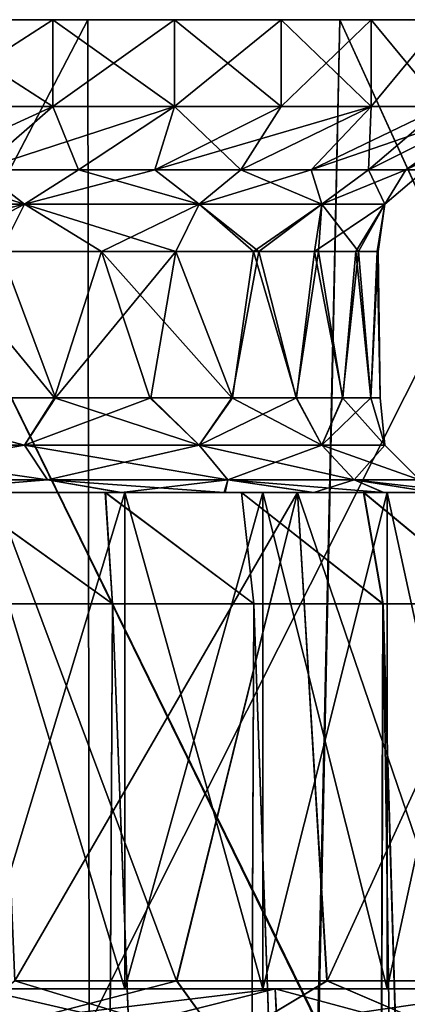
# Model space of a CAD drawing. Header units: metres. Extents: x -90 to 90, y -173 to 74.
# Tile 556 of 564: x 66.1 to 69.38, y 66.17 to 74.5. Entities that reach past the tile are written whole.
import ezdxf

# ---------------------------------------------------------------- set-up
doc = ezdxf.new("R2010")
doc.units = ezdxf.units.M
doc.layers.add('solid_509418_01', color=7, linetype='CONTINUOUS')

msp = doc.modelspace()

# ---------------------------------------------------------------- linework, layer by layer
at = {"layer": 'solid_509418_01'}
for points in [[(66.675484, 74.5, -29.24782), (53.324516, 74.5, -29.24782), (49.039921, 74.5, -27.92627)], [(60, 74.5, -28.499945), (66.675484, 74.5, -29.24782), (49.039921, 74.5, -27.92627)], [(53.324516, 74.5, 29.24782), (70.960083, 74.5, 27.92627), (60, 74.5, 28.499945)], [(66.675484, 74.5, -29.24782), (62.242275, 74.5, -29.916067), (53.324516, 74.5, -29.24782)], [(53.324516, 74.5, 29.24782), (66.675484, 74.5, 29.24782), (70.960083, 74.5, 27.92627)], [(53.324516, 74.5, 29.24782), (57.757725, 74.5, 29.916067), (66.675484, 74.5, 29.24782)], [(57.757725, 74.5, 29.916067), (62.242275, 74.5, 29.916067), (66.675484, 74.5, 29.24782)], [(70.960083, 74.5, 27.92627), (64.458015, 74.5, 28.14916), (60, 74.5, 28.499945)], [(60, 74.5, -28.499945), (64.458015, 74.5, -28.14916), (66.675484, 74.5, -29.24782)], [(62.246056, 66, -29.915802), (62.242275, 74.5, -29.916067), (66.675484, 74.5, -29.24782)], [(62.24514, 66, 29.915871), (66.675484, 74.5, 29.24782), (62.242275, 74.5, 29.916067)], [(62.24514, 66, 29.915871), (66.685867, 66, 29.245499), (66.675484, 74.5, 29.24782)], [(66.68676, 66, -29.245295), (62.246056, 66, -29.915802), (66.675484, 74.5, -29.24782)], [(64.359329, 66, -28.164627), (68.621056, 66, -27.164818), (64.458015, 74.5, -28.14916)], [(64.458015, 74.5, 28.14916), (68.628838, 66, 27.16235), (64.367401, 66, 28.163378)], [(64.458015, 74.5, 28.14916), (68.80735, 74.5, 27.104967), (68.628838, 66, 27.16235)], [(70.960083, 74.5, 27.92627), (68.80735, 74.5, 27.104967), (64.458015, 74.5, 28.14916)], [(64.458015, 74.5, -28.14916), (70.960083, 74.5, -27.92627), (66.675484, 74.5, -29.24782)], [(64.458015, 74.5, -28.14916), (68.80735, 74.5, -27.104967), (70.960083, 74.5, -27.92627)], [(68.621056, 66, -27.164818), (68.80735, 74.5, -27.104967), (64.458015, 74.5, -28.14916)], [(65.238091, 74.5, -9.074098), (65.922485, 74.5), (66.378525, 74.5, -8.312181)], [(66.378525, 74.5, 8.312181), (65.632896, 74.5, 1.829609), (65.238091, 74.5, 9.074098)], [(65.238091, 74.5, 9.074098), (65.238747, 73.766434, 9.073781), (66.378296, 73.766434, 8.31236)], [(66.378525, 74.5, 8.312181), (65.238091, 74.5, 9.074098), (66.378296, 73.766434, 8.31236)], [(65.238091, 74.5, -9.074098), (66.378525, 74.5, -8.312181), (65.238747, 73.766434, -9.073781)], [(66.378525, 74.5, -8.312181), (66.378296, 73.766434, -8.31236), (65.238747, 73.766434, -9.073781)], [(66.378525, 74.5, 8.312181), (65.922485, 74.5), (65.632896, 74.5, 1.829609)], [(66.378525, 74.5, -8.312181), (65.922485, 74.5), (66.378525, 74.5, 8.312181)], [(66.378525, 74.5, 8.312181), (66.378296, 73.766434, 8.31236), (67.408714, 73.766434, 7.408711)], [(67.409164, 74.5, -7.408114), (67.408714, 73.766434, -7.408711), (66.378296, 73.766434, -8.31236)], [(66.378525, 74.5, -8.312181), (67.409164, 74.5, -7.408114), (66.378296, 73.766434, -8.31236)], [(67.409164, 74.5, 7.408114), (66.378525, 74.5, 8.312181), (67.408714, 73.766434, 7.408711)], [(66.378525, 74.5, -8.312181), (66.378525, 74.5, 8.312181), (67.409164, 74.5, 7.408114)], [(66.378525, 74.5, -8.312181), (67.409164, 74.5, 7.408114), (67.409164, 74.5, -7.408114)], [(66.68676, 66, -29.245295), (66.675484, 74.5, -29.24782), (70.960083, 74.5, -27.92627)], [(66.685867, 66, 29.245499), (70.960083, 74.5, 27.92627), (66.675484, 74.5, 29.24782)], [(66.685867, 66, 29.245499), (70.976875, 66, 27.919676), (70.960083, 74.5, 27.92627)], [(70.97773, 66, -27.91934), (66.68676, 66, -29.245295), (70.960083, 74.5, -27.92627)], [(67.409164, 74.5, 7.408114), (67.408714, 73.766434, 7.408711), (68.312363, 73.766434, 6.378298)], [(68.312317, 74.5, -6.378058), (68.312363, 73.766434, -6.378298), (67.408714, 73.766434, -7.408711)], [(67.409164, 74.5, -7.408114), (68.312317, 74.5, -6.378058), (67.408714, 73.766434, -7.408711)], [(68.312317, 74.5, 6.378058), (67.409164, 74.5, 7.408114), (68.312363, 73.766434, 6.378298)], [(67.409164, 74.5, -7.408114), (67.409164, 74.5, 7.408114), (68.312317, 74.5, 6.378058)], [(67.409164, 74.5, -7.408114), (68.312317, 74.5, 6.378058), (68.312317, 74.5, -6.378058)], [(68.312317, 74.5, 6.378058), (68.312363, 73.766434, 6.378298), (69.073784, 73.766434, 5.23875)], [(69.073364, 74.5, 5.239185), (68.312317, 74.5, 6.378058), (69.073784, 73.766434, 5.23875)], [(68.312317, 74.5, -6.378058), (69.073364, 74.5, -5.239185), (68.312363, 73.766434, -6.378298)], [(68.312317, 74.5, -6.378058), (68.312317, 74.5, 6.378058), (69.073364, 74.5, 5.239185)], [(68.312317, 74.5, -6.378058), (69.073364, 74.5, 5.239185), (69.073364, 74.5, -5.239185)], [(69.073364, 74.5, -5.239185), (69.073784, 73.766434, -5.23875), (68.312363, 73.766434, -6.378298)], [(68.621056, 66, -27.164818), (72.675461, 66, -25.526119), (68.80735, 74.5, -27.104967)], [(68.80735, 74.5, 27.104967), (72.682747, 66, 25.522497), (68.628838, 66, 27.16235)], [(68.80735, 74.5, 27.104967), (72.938614, 74.5, 25.393684), (72.682747, 66, 25.522497)], [(75.000237, 74.5, 25.980581), (72.938614, 74.5, 25.393684), (68.80735, 74.5, 27.104967)], [(70.960083, 74.5, 27.92627), (75.000237, 74.5, 25.980581), (68.80735, 74.5, 27.104967)], [(68.80735, 74.5, -27.104967), (75.000237, 74.5, -25.980581), (70.960083, 74.5, -27.92627)], [(68.80735, 74.5, -27.104967), (72.938614, 74.5, -25.393684), (75.000237, 74.5, -25.980581)], [(72.675461, 66, -25.526119), (72.938614, 74.5, -25.393684), (68.80735, 74.5, -27.104967)], [(69.073364, 74.5, 5.239185), (69.073784, 73.766434, 5.23875), (69.679947, 73.766434, 4.009566)], [(69.679665, 74.5, 4.010151), (69.073364, 74.5, 5.239185), (69.679947, 73.766434, 4.009566)], [(69.073364, 74.5, -5.239185), (69.679665, 74.5, -4.010151), (69.073784, 73.766434, -5.23875)], [(69.073364, 74.5, -5.239185), (69.073364, 74.5, 5.239185), (69.679665, 74.5, 4.010151)], [(69.073364, 74.5, -5.239185), (69.679665, 74.5, 4.010151), (69.679665, 74.5, -4.010151)], [(69.679665, 74.5, -4.010151), (69.679947, 73.766434, -4.009566), (69.073784, 73.766434, -5.23875)], [(66.378296, 73.766434, 8.31236), (65.208305, 73.230942, 8.004751), (66.595123, 73.230942, 6.90701)], [(66.378296, 73.766434, 8.31236), (65.238747, 73.766434, 9.073781), (65.208305, 73.230942, 8.004751)], [(65.238747, 73.766434, -9.073781), (66.378296, 73.766434, -8.31236), (65.762253, 73.230942, -7.6157)], [(67.408714, 73.766434, -7.408711), (67.241638, 73.230942, -6.225844), (65.762253, 73.230942, -7.6157)], [(66.378296, 73.766434, -8.31236), (67.408714, 73.766434, -7.408711), (65.762253, 73.230942, -7.6157)], [(67.408714, 73.766434, 7.408711), (66.378296, 73.766434, 8.31236), (66.595123, 73.230942, 6.90701)], [(67.408714, 73.766434, 7.408711), (66.595123, 73.230942, 6.90701), (67.970329, 73.230942, 5.260826)], [(69.073784, 73.766434, -5.23875), (68.564987, 73.230942, -4.224163), (67.241638, 73.230942, -6.225844)], [(68.312363, 73.766434, -6.378298), (69.073784, 73.766434, -5.23875), (67.241638, 73.230942, -6.225844)], [(67.408714, 73.766434, -7.408711), (68.312363, 73.766434, -6.378298), (67.241638, 73.230942, -6.225844)], [(68.312363, 73.766434, 6.378298), (67.408714, 73.766434, 7.408711), (67.970329, 73.230942, 5.260826)], [(69.073784, 73.766434, 5.23875), (67.970329, 73.230942, 5.260826), (69.051186, 73.230942, 3.046061)], [(69.073784, 73.766434, 5.23875), (68.312363, 73.766434, 6.378298), (67.970329, 73.230942, 5.260826)], [(70.120491, 73.766434, -2.711776), (69.364952, 73.230942, -1.870877), (68.564987, 73.230942, -4.224163)], [(69.679947, 73.766434, -4.009566), (70.120491, 73.766434, -2.711776), (68.564987, 73.230942, -4.224163)], [(69.073784, 73.766434, -5.23875), (69.679947, 73.766434, -4.009566), (68.564987, 73.230942, -4.224163)], [(70.120491, 73.766434, 2.711776), (69.051186, 73.230942, 3.046061), (69.530708, 73.230942, 0.606739)], [(69.679947, 73.766434, 4.009566), (69.073784, 73.766434, 5.23875), (69.051186, 73.230942, 3.046061)], [(70.120491, 73.766434, 2.711776), (69.679947, 73.766434, 4.009566), (69.051186, 73.230942, 3.046061)], [(70.477501, 73.766434), (69.530708, 73.230942, 0.606739), (69.364952, 73.230942, -1.870877)], [(70.387863, 73.766434, -1.367588), (70.477501, 73.766434), (69.364952, 73.230942, -1.870877)], [(70.120491, 73.766434, -2.711776), (70.387863, 73.766434, -1.367588), (69.364952, 73.230942, -1.870877)], [(66.138649, 72.938118, -6.929099), (64.302025, 72.938118, -8.196826), (65.762253, 73.230942, -7.6157)], [(64.302025, 72.938118, 8.196826), (66.138649, 72.938118, 6.929099), (65.208305, 73.230942, 8.004751)], [(66.138649, 72.938118, 6.929099), (66.595123, 73.230942, 6.90701), (65.208305, 73.230942, 8.004751)], [(66.138649, 72.938118, -6.929099), (65.762253, 73.230942, -7.6157), (67.241638, 73.230942, -6.225844)], [(67.618507, 72.938118, -5.258677), (66.138649, 72.938118, -6.929099), (67.241638, 73.230942, -6.225844)], [(66.138649, 72.938118, 6.929099), (67.618507, 72.938118, 5.258677), (66.595123, 73.230942, 6.90701)], [(67.618507, 72.938118, 5.258677), (67.970329, 73.230942, 5.260826), (66.595123, 73.230942, 6.90701)], [(67.618507, 72.938118, -5.258677), (67.241638, 73.230942, -6.225844), (68.564987, 73.230942, -4.224163)], [(68.655617, 72.938118, -3.282641), (67.618507, 72.938118, -5.258677), (68.564987, 73.230942, -4.224163)], [(67.618507, 72.938118, 5.258677), (68.655617, 72.938118, 3.282641), (67.970329, 73.230942, 5.260826)], [(68.655617, 72.938118, 3.282641), (69.051186, 73.230942, 3.046061), (67.970329, 73.230942, 5.260826)], [(68.655617, 72.938118, -3.282641), (68.564987, 73.230942, -4.224163), (69.364952, 73.230942, -1.870877)], [(69.189682, 72.938118, -1.11583), (68.655617, 72.938118, -3.282641), (69.364952, 73.230942, -1.870877)], [(68.655617, 72.938118, 3.282641), (69.189682, 72.938118, 1.11583), (69.051186, 73.230942, 3.046061)], [(69.189682, 72.938118, 1.11583), (69.530708, 73.230942, 0.606739), (69.051186, 73.230942, 3.046061)], [(69.189682, 72.938118, -1.11583), (69.364952, 73.230942, -1.870877), (69.530708, 73.230942, 0.606739)], [(69.189682, 72.938118, 1.11583), (69.189682, 72.938118, -1.11583), (69.530708, 73.230942, 0.606739)], [(64.302025, 72.938118, 8.196826), (65.37542, 72.538116, 7.404552), (66.138649, 72.938118, 6.929099)], [(66.138649, 72.938118, -6.929099), (64.470818, 72.538116, -7.983377), (64.302025, 72.938118, -8.196826)], [(66.138649, 72.938118, -6.929099), (65.937691, 72.538116, -6.961778), (64.470818, 72.538116, -7.983377)], [(66.138649, 72.938118, 6.929099), (65.37542, 72.538116, 7.404552), (66.789932, 72.538116, 6.133461)], [(66.138649, 72.938118, -6.929099), (67.421021, 72.538116, -5.352654), (65.937691, 72.538116, -6.961778)], [(66.138649, 72.938118, 6.929099), (66.789932, 72.538116, 6.133461), (67.618507, 72.938118, 5.258677)], [(67.618507, 72.938118, -5.258677), (67.421021, 72.538116, -5.352654), (66.138649, 72.938118, -6.929099)], [(67.618507, 72.938118, 5.258677), (66.789932, 72.538116, 6.133461), (68.121872, 72.538116, 4.213985)], [(67.618507, 72.938118, -5.258677), (68.077477, 72.538116, -4.298469), (67.421021, 72.538116, -5.352654)], [(67.618507, 72.938118, 5.258677), (68.121872, 72.538116, 4.213985), (68.655617, 72.938118, 3.282641)], [(68.655617, 72.938118, -3.282641), (68.077477, 72.538116, -4.298469), (67.618507, 72.938118, -5.258677)], [(68.655617, 72.938118, -3.282641), (68.593018, 72.538116, -3.143644), (68.077477, 72.538116, -4.298469)], [(68.655617, 72.938118, 3.282641), (68.121872, 72.538116, 4.213985), (68.626053, 72.538116, 3.051846)], [(69.189682, 72.938118, -1.11583), (68.944183, 72.538116, -1.929803), (68.593018, 72.538116, -3.143644)], [(69.189682, 72.938118, -1.11583), (68.593018, 72.538116, -3.143644), (68.655617, 72.938118, -3.282641)], [(68.655617, 72.938118, 3.282641), (68.626053, 72.538116, 3.051846), (68.964951, 72.538116, 1.830894)], [(68.655617, 72.938118, 3.282641), (68.964951, 72.538116, 1.830894), (69.189682, 72.938118, 1.11583)], [(69.189682, 72.938118, -1.11583), (69.124596, 72.538116, -0.681393), (68.944183, 72.538116, -1.929803)], [(69.189682, 72.938118, 1.11583), (68.964951, 72.538116, 1.830894), (69.131516, 72.538116, 0.581326)], [(69.189682, 72.938118, 1.11583), (69.131516, 72.538116, 0.581326), (69.124596, 72.538116, -0.681393)], [(69.189682, 72.938118, 1.11583), (69.124596, 72.538116, -0.681393), (69.189682, 72.938118, -1.11583)], [(65.37542, 72.538116, 7.404552), (64.615021, 71.300003, 7.900891), (66.393547, 71.300003, 6.545612)], [(65.937691, 72.538116, -6.961778), (66.400612, 71.300003, -6.538702), (64.621605, 71.300003, -7.89704)], [(66.789932, 72.538116, 6.133461), (65.37542, 72.538116, 7.404552), (66.393547, 71.300003, 6.545612)], [(65.937691, 72.538116, -6.961778), (67.421021, 72.538116, -5.352654), (66.400612, 71.300003, -6.538702)], [(66.789932, 72.538116, 6.133461), (66.393547, 71.300003, 6.545612), (67.201057, 71.300003, 5.645112)], [(67.421021, 72.538116, -5.352654), (67.207481, 71.300003, -5.636911), (66.400612, 71.300003, -6.538702)], [(66.789932, 72.538116, 6.133461), (67.201057, 71.300003, 5.645112), (67.892685, 71.300003, 4.629043)], [(68.121872, 72.538116, 4.213985), (66.789932, 72.538116, 6.133461), (67.892685, 71.300003, 4.629043)], [(67.421021, 72.538116, -5.352654), (67.89798, 71.300003, -4.619997), (67.207481, 71.300003, -5.636911)], [(67.421021, 72.538116, -5.352654), (68.077477, 72.538116, -4.298469), (67.89798, 71.300003, -4.619997)], [(68.121872, 72.538116, 4.213985), (67.892685, 71.300003, 4.629043), (68.438141, 71.300003, 3.538396)], [(68.077477, 72.538116, -4.298469), (68.442131, 71.300003, -3.528868), (67.89798, 71.300003, -4.619997)], [(68.077477, 72.538116, -4.298469), (68.593018, 72.538116, -3.143644), (68.442131, 71.300003, -3.528868)], [(68.626053, 72.538116, 3.051846), (68.121872, 72.538116, 4.213985), (68.438141, 71.300003, 3.538396)], [(68.626053, 72.538116, 3.051846), (68.438141, 71.300003, 3.538396), (68.830551, 71.300003, 2.39664)], [(68.593018, 72.538116, -3.143644), (68.833229, 71.300003, -2.386745), (68.442131, 71.300003, -3.528868)], [(68.593018, 72.538116, -3.143644), (68.944183, 72.538116, -1.929803), (68.833229, 71.300003, -2.386745)], [(68.964951, 72.538116, 1.830894), (68.626053, 72.538116, 3.051846), (68.830551, 71.300003, 2.39664)], [(68.964951, 72.538116, 1.830894), (68.830551, 71.300003, 2.39664), (69.069252, 71.300003, 1.212893)], [(68.944183, 72.538116, -1.929803), (69.07061, 71.300003, -1.202718), (68.833229, 71.300003, -2.386745)], [(68.944183, 72.538116, -1.929803), (69.124596, 72.538116, -0.681393), (69.07061, 71.300003, -1.202718)], [(69.131516, 72.538116, 0.581326), (68.964951, 72.538116, 1.830894), (69.069252, 71.300003, 1.212893)], [(69.131516, 72.538116, 0.581326), (69.069252, 71.300003, 1.212893), (69.150002, 71.300003, 0.005141)], [(69.124596, 72.538116, -0.681393), (69.150002, 71.300003, 0.005141), (69.07061, 71.300003, -1.202718)], [(69.124596, 72.538116, -0.681393), (69.131516, 72.538116, 0.581326), (69.150002, 71.300003, 0.005141)], [(66.138504, 70.90036, -6.928942), (64.301926, 70.90036, -8.19664), (64.621605, 71.300003, -7.89704)], [(64.301926, 70.90036, 8.19664), (66.138504, 70.90036, 6.928942), (64.615021, 71.300003, 7.900891)], [(66.138504, 70.90036, 6.928942), (66.393547, 71.300003, 6.545612), (64.615021, 71.300003, 7.900891)], [(66.138504, 70.90036, -6.928942), (64.621605, 71.300003, -7.89704), (66.400612, 71.300003, -6.538702)], [(66.138504, 70.90036, -6.928942), (66.400612, 71.300003, -6.538702), (67.207481, 71.300003, -5.636911)], [(67.61834, 70.90036, -5.258559), (66.138504, 70.90036, -6.928942), (67.207481, 71.300003, -5.636911)], [(66.138504, 70.90036, 6.928942), (67.61834, 70.90036, 5.258559), (66.393547, 71.300003, 6.545612)], [(67.61834, 70.90036, 5.258559), (67.201057, 71.300003, 5.645112), (66.393547, 71.300003, 6.545612)], [(67.61834, 70.90036, 5.258559), (67.892685, 71.300003, 4.629043), (67.201057, 71.300003, 5.645112)], [(67.61834, 70.90036, -5.258559), (67.207481, 71.300003, -5.636911), (67.89798, 71.300003, -4.619997)], [(67.61834, 70.90036, -5.258559), (67.89798, 71.300003, -4.619997), (68.442131, 71.300003, -3.528868)], [(68.655418, 70.90036, -3.282567), (67.61834, 70.90036, -5.258559), (68.442131, 71.300003, -3.528868)], [(67.61834, 70.90036, 5.258559), (68.655418, 70.90036, 3.282567), (67.892685, 71.300003, 4.629043)], [(68.655418, 70.90036, 3.282567), (68.438141, 71.300003, 3.538396), (67.892685, 71.300003, 4.629043)], [(68.655418, 70.90036, 3.282567), (68.830551, 71.300003, 2.39664), (68.438141, 71.300003, 3.538396)], [(68.655418, 70.90036, -3.282567), (68.442131, 71.300003, -3.528868), (68.833229, 71.300003, -2.386745)], [(68.655418, 70.90036, -3.282567), (68.833229, 71.300003, -2.386745), (69.07061, 71.300003, -1.202718)], [(69.189476, 70.90036, -1.115804), (68.655418, 70.90036, -3.282567), (69.07061, 71.300003, -1.202718)], [(68.655418, 70.90036, 3.282567), (69.189476, 70.90036, 1.115804), (68.830551, 71.300003, 2.39664)], [(69.189476, 70.90036, 1.115804), (69.069252, 71.300003, 1.212893), (68.830551, 71.300003, 2.39664)], [(69.189476, 70.90036, 1.115804), (69.150002, 71.300003, 0.005141), (69.069252, 71.300003, 1.212893)], [(69.189476, 70.90036, -1.115804), (69.07061, 71.300003, -1.202718), (69.150002, 71.300003, 0.005141)], [(69.189476, 70.90036, 1.115804), (69.189476, 70.90036, -1.115804), (69.150002, 71.300003, 0.005141)], [(64.438103, 70.607178, -8.456105), (64.301926, 70.90036, -8.19664), (66.138504, 70.90036, -6.928942)], [(66.332825, 70.607178, 7.148278), (66.138504, 70.90036, 6.928942), (64.301926, 70.90036, 8.19664)], [(64.438103, 70.607178, 8.456105), (66.332825, 70.607178, 7.148278), (64.301926, 70.90036, 8.19664)], [(66.332825, 70.607178, -7.148278), (64.438103, 70.607178, -8.456105), (66.138504, 70.90036, -6.928942)], [(66.332825, 70.607178, -7.148278), (66.138504, 70.90036, -6.928942), (67.61834, 70.90036, -5.258559)], [(67.859497, 70.607178, 5.425018), (67.61834, 70.90036, 5.258559), (66.138504, 70.90036, 6.928942)], [(66.332825, 70.607178, 7.148278), (67.859497, 70.607178, 5.425018), (66.138504, 70.90036, 6.928942)], [(67.859497, 70.607178, -5.425018), (66.332825, 70.607178, -7.148278), (67.61834, 70.90036, -5.258559)], [(67.859497, 70.607178, -5.425018), (67.61834, 70.90036, -5.258559), (68.655418, 70.90036, -3.282567)], [(68.929405, 70.607178, 3.386477), (68.655418, 70.90036, 3.282567), (67.61834, 70.90036, 5.258559)], [(67.859497, 70.607178, 5.425018), (68.929405, 70.607178, 3.386477), (67.61834, 70.90036, 5.258559)], [(68.929405, 70.607178, -3.386477), (67.859497, 70.607178, -5.425018), (68.655418, 70.90036, -3.282567)], [(68.929405, 70.607178, -3.386477), (68.655418, 70.90036, -3.282567), (69.189476, 70.90036, -1.115804)], [(69.48037, 70.607178, 1.151125), (69.189476, 70.90036, 1.115804), (68.655418, 70.90036, 3.282567)], [(68.929405, 70.607178, 3.386477), (69.48037, 70.607178, 1.151125), (68.655418, 70.90036, 3.282567)], [(69.48037, 70.607178, -1.151125), (68.929405, 70.607178, -3.386477), (69.189476, 70.90036, -1.115804)], [(69.48037, 70.607178, -1.151125), (69.189476, 70.90036, -1.115804), (69.189476, 70.90036, 1.115804)], [(69.48037, 70.607178, 1.151125), (69.48037, 70.607178, -1.151125), (69.189476, 70.90036, 1.115804)], [(64.438103, 70.607178, 8.456105), (65.018784, 70.5, 8.592094), (66.332825, 70.607178, 7.148278)], [(66.332825, 70.607178, -7.148278), (65.025932, 70.5, -8.587917), (64.438103, 70.607178, -8.456105)], [(66.332825, 70.607178, 7.148278), (65.018784, 70.5, 8.592094), (66.952217, 70.5, 7.117301)], [(66.332825, 70.607178, -7.148278), (66.959862, 70.5, -7.109818), (65.025932, 70.5, -8.587917)], [(66.332825, 70.607178, 7.148278), (66.952217, 70.5, 7.117301), (67.829376, 70.5, 6.138405)], [(66.332825, 70.607178, 7.148278), (67.829376, 70.5, 6.138405), (67.859497, 70.607178, 5.425018)], [(67.859497, 70.607178, -5.425018), (66.959862, 70.5, -7.109818), (66.332825, 70.607178, -7.148278)], [(67.859497, 70.607178, -5.425018), (67.836327, 70.5, -6.129546), (66.959862, 70.5, -7.109818)], [(67.859497, 70.607178, 5.425018), (67.829376, 70.5, 6.138405), (68.582222, 70.5, 5.034561)], [(67.859497, 70.607178, -5.425018), (68.587952, 70.5, -5.024791), (67.836327, 70.5, -6.129546)], [(67.859497, 70.607178, 5.425018), (68.582222, 70.5, 5.034561), (69.175789, 70.5, 3.84815)], [(67.859497, 70.607178, 5.425018), (69.175789, 70.5, 3.84815), (68.929405, 70.607178, 3.386477)], [(68.929405, 70.607178, -3.386477), (68.587952, 70.5, -5.024791), (67.859497, 70.607178, -5.425018)], [(68.929405, 70.607178, -3.386477), (69.180099, 70.5, -3.83786), (68.587952, 70.5, -5.024791)], [(68.929405, 70.607178, 3.386477), (69.175789, 70.5, 3.84815), (69.60276, 70.5, 2.605711)], [(68.929405, 70.607178, 3.386477), (69.60276, 70.5, 2.605711), (69.862206, 70.5, 1.318419)], [(68.929405, 70.607178, 3.386477), (69.862206, 70.5, 1.318419), (69.48037, 70.607178, 1.151125)], [(68.929405, 70.607178, -3.386477), (69.605659, 70.5, -2.595029), (69.180099, 70.5, -3.83786)], [(69.48037, 70.607178, -1.151125), (69.605659, 70.5, -2.595029), (68.929405, 70.607178, -3.386477)], [(66.822632, 70.5, -9.942696), (60, 70.5, -9.95), (61.404251, 70.5, -9.850903)], [(66.822632, 70.5, -9.942696), (65.567856, 70.5, -10.696043), (60, 70.5, -9.95)], [(66.823433, 70.5, 9.942149), (61.401489, 70.5, 9.851295), (60, 70.5, 9.95)], [(65.568703, 70.5, 10.695601), (66.823433, 70.5, 9.942149), (60, 70.5, 9.95)], [(67.975555, 70.5, 9.044015), (63.107128, 70.5, 9.451761), (61.401489, 70.5, 9.851295)], [(66.823433, 70.5, 9.942149), (67.975555, 70.5, 9.044015), (61.401489, 70.5, 9.851295)], [(66.822632, 70.5, -9.942696), (61.404251, 70.5, -9.850903), (63.112396, 70.5, -9.450026)], [(68.448067, 70.5, 10.59386), (64.361191, 70.5, 11.500841), (62.943108, 70.5, 11.942637)], [(65.879601, 70.5, 12.207843), (68.448067, 70.5, 10.59386), (62.943108, 70.5, 11.942637)], [(67.975555, 70.5, 9.044015), (65.018784, 70.5, 8.592094), (63.107128, 70.5, 9.451761)], [(67.974854, 70.5, -9.044638), (63.112396, 70.5, -9.450026), (65.025932, 70.5, -8.587917)], [(67.974854, 70.5, -9.044638), (66.822632, 70.5, -9.942696), (63.112396, 70.5, -9.450026)], [(68.448067, 70.5, 10.59386), (65.715935, 70.5, 10.89119), (64.361191, 70.5, 11.500841)], [(69.009651, 70.5, 8.014386), (66.952217, 70.5, 7.117301), (65.018784, 70.5, 8.592094)], [(67.975555, 70.5, 9.044015), (69.009651, 70.5, 8.014386), (65.018784, 70.5, 8.592094)], [(69.009041, 70.5, -8.015074), (65.025932, 70.5, -8.587917), (66.959862, 70.5, -7.109818)], [(69.009041, 70.5, -8.015074), (67.974854, 70.5, -9.044638), (65.025932, 70.5, -8.587917)], [(66.883522, 69.558502, -11.028017), (65.567856, 70.5, -10.696043), (66.822632, 70.5, -9.942696)], [(65.600479, 69.558502, -11.731777), (65.567856, 70.5, -10.696043), (66.883522, 69.558502, -11.028017)], [(66.884529, 69.558502, 11.027386), (66.823433, 70.5, 9.942149), (65.568703, 70.5, 10.695601)], [(66.884529, 69.558502, 11.027386), (65.568703, 70.5, 10.695601), (65.601517, 69.558495, 11.731284)], [(65.715935, 70.5, -10.89119), (65.715935, 66.300003, -10.89119), (66.98745, 66.300003, -10.122517)], [(65.715935, 70.5, -10.89119), (66.98745, 66.300003, -10.122517), (66.98745, 70.5, -10.122517)], [(66.98745, 70.5, 10.122517), (66.98745, 66.300003, 10.122517), (65.715935, 66.300003, 10.89119)], [(65.715935, 70.5, 10.89119), (66.98745, 70.5, 10.122517), (65.715935, 66.300003, 10.89119)], [(68.448067, 70.5, 10.59386), (66.98745, 70.5, 10.122517), (65.715935, 70.5, 10.89119)], [(65.715935, 70.5, -10.89119), (68.448067, 70.5, -10.59386), (65.879601, 70.5, -12.207843)], [(65.715935, 70.5, -10.89119), (66.98745, 70.5, -10.122517), (68.448067, 70.5, -10.59386)], [(66.058472, 66.369263, -12.522848), (65.879601, 70.5, -12.207843), (68.448067, 70.5, -10.59386)], [(67.425171, 66.369263, 11.764085), (68.448067, 70.5, 10.59386), (65.879601, 70.5, 12.207843)], [(66.056061, 66.369263, 12.524014), (67.425171, 66.369263, 11.764085), (65.879601, 70.5, 12.207843)], [(67.427383, 66.369263, -11.762689), (66.058472, 66.369263, -12.522848), (68.448067, 70.5, -10.59386)], [(68.079498, 69.558502, -10.184387), (66.822632, 70.5, -9.942696), (67.974854, 70.5, -9.044638)], [(66.883522, 69.558502, -11.028017), (66.822632, 70.5, -9.942696), (68.079498, 69.558502, -10.184387)], [(68.080421, 69.558502, 10.183653), (67.975555, 70.5, 9.044015), (66.823433, 70.5, 9.942149)], [(68.080421, 69.558502, 10.183653), (66.823433, 70.5, 9.942149), (66.884529, 69.558502, 11.027386)], [(69.911964, 70.5, 6.867253), (67.829376, 70.5, 6.138405), (66.952217, 70.5, 7.117301)], [(69.009651, 70.5, 8.014386), (69.911964, 70.5, 6.867253), (66.952217, 70.5, 7.117301)], [(69.911446, 70.5, -6.868004), (66.959862, 70.5, -7.109818), (67.836327, 70.5, -6.129546)], [(69.911446, 70.5, -6.868004), (69.009041, 70.5, -8.015074), (66.959862, 70.5, -7.109818)], [(66.98745, 70.5, -10.122517), (66.98745, 66.300003, -10.122517), (68.156754, 66.300003, -9.206322)], [(66.98745, 70.5, -10.122517), (68.156754, 66.300003, -9.206322), (68.156754, 70.5, -9.206322)], [(68.156754, 70.5, 9.206322), (68.156754, 66.300003, 9.206322), (66.98745, 66.300003, 10.122517)], [(66.98745, 70.5, 10.122517), (68.156754, 70.5, 9.206322), (66.98745, 66.300003, 10.122517)], [(70.593605, 70.5, 8.448538), (68.156754, 70.5, 9.206322), (66.98745, 70.5, 10.122517)], [(68.448067, 70.5, 10.59386), (70.593605, 70.5, 8.448538), (66.98745, 70.5, 10.122517)], [(66.98745, 70.5, -10.122517), (68.156754, 70.5, -9.206322), (68.448067, 70.5, -10.59386)], [(67.425171, 66.369263, 11.764085), (68.698357, 66.369263, 10.856582), (68.448067, 70.5, 10.59386)], [(68.700356, 66.369263, -10.854982), (67.427383, 66.369263, -11.762689), (68.448067, 70.5, -10.59386)], [(70.669914, 70.5, 5.617834), (68.582222, 70.5, 5.034561), (67.829376, 70.5, 6.138405)], [(69.911964, 70.5, 6.867253), (70.669914, 70.5, 5.617834), (67.829376, 70.5, 6.138405)], [(70.669487, 70.5, -5.618645), (67.836327, 70.5, -6.129546), (68.587952, 70.5, -5.024791)], [(70.669487, 70.5, -5.618645), (69.911446, 70.5, -6.868004), (67.836327, 70.5, -6.129546)], [(69.172104, 69.558502, -9.212629), (67.974854, 70.5, -9.044638), (69.009041, 70.5, -8.015074)], [(68.079498, 69.558502, -10.184387), (67.974854, 70.5, -9.044638), (69.172104, 69.558502, -9.212629)], [(69.17292, 69.558502, 9.211816), (69.009651, 70.5, 8.014386), (67.975555, 70.5, 9.044015)], [(69.17292, 69.558502, 9.211816), (67.975555, 70.5, 9.044015), (68.080421, 69.558502, 10.183653)], [(68.156754, 70.5, -9.206322), (68.156754, 66.300003, -9.206322), (69.206909, 66.300003, -8.156039)], [(68.156754, 70.5, -9.206322), (69.206909, 66.300003, -8.156039), (69.206909, 70.5, -8.156039)], [(69.206909, 70.5, 8.156039), (69.206909, 66.300003, 8.156039), (68.156754, 66.300003, 9.206322)], [(68.156754, 70.5, 9.206322), (69.206909, 70.5, 8.156039), (68.156754, 66.300003, 9.206322)], [(70.593605, 70.5, 8.448538), (69.206909, 70.5, 8.156039), (68.156754, 70.5, 9.206322)], [(68.156754, 70.5, -9.206322), (70.593605, 70.5, -8.448538), (68.448067, 70.5, -10.59386)], [(68.156754, 70.5, -9.206322), (69.206909, 70.5, -8.156039), (70.593605, 70.5, -8.448538)], [(68.700356, 66.369263, -10.854982), (68.448067, 70.5, -10.59386), (70.593605, 70.5, -8.448538)], [(69.86026, 66.369263, 9.813366), (70.593605, 70.5, 8.448538), (68.448067, 70.5, 10.59386)], [(68.698357, 66.369263, 10.856582), (69.86026, 66.369263, 9.813366), (68.448067, 70.5, 10.59386)], [(71.270737, 70.5, 4.286584), (69.175789, 70.5, 3.84815), (68.582222, 70.5, 5.034561)], [(70.669914, 70.5, 5.617834), (71.270737, 70.5, 4.286584), (68.582222, 70.5, 5.034561)], [(71.270409, 70.5, -4.287438), (68.587952, 70.5, -5.024791), (69.180099, 70.5, -3.83786)], [(71.270409, 70.5, -4.287438), (70.669487, 70.5, -5.618645), (68.587952, 70.5, -5.024791)], [(69.862068, 66.369263, -9.811547), (68.700356, 66.369263, -10.854982), (70.593605, 70.5, -8.448538)], [(70.148186, 69.558502, -8.12492), (69.009041, 70.5, -8.015074), (69.911446, 70.5, -6.868004)], [(69.172104, 69.558502, -9.212629), (69.009041, 70.5, -8.015074), (70.148186, 69.558502, -8.12492)], [(70.148903, 69.558502, 8.124025), (69.911964, 70.5, 6.867253), (69.009651, 70.5, 8.014386)], [(70.148903, 69.558502, 8.124025), (69.009651, 70.5, 8.014386), (69.17292, 69.558502, 9.211816)], [(71.706032, 70.5, 2.893454), (69.60276, 70.5, 2.605711), (69.175789, 70.5, 3.84815)], [(71.270737, 70.5, 4.286584), (71.706032, 70.5, 2.893454), (69.175789, 70.5, 3.84815)], [(71.705818, 70.5, -2.894336), (69.180099, 70.5, -3.83786), (69.605659, 70.5, -2.595029)], [(71.705818, 70.5, -2.894336), (71.270409, 70.5, -4.287438), (69.180099, 70.5, -3.83786)], [(69.206909, 70.5, -8.156039), (69.206909, 66.300003, -8.156039), (70.122734, 66.300003, -6.98698)], [(69.206909, 70.5, -8.156039), (70.122734, 66.300003, -6.98698), (70.122734, 70.5, -6.98698)], [(70.122734, 70.5, 6.98698), (70.122734, 66.300003, 6.98698), (69.206909, 66.300003, 8.156039)], [(69.206909, 70.5, 8.156039), (70.122734, 70.5, 6.98698), (69.206909, 66.300003, 8.156039)], [(72.208282, 70.5, 5.878639), (70.122734, 70.5, 6.98698), (69.206909, 70.5, 8.156039)], [(70.593605, 70.5, 8.448538), (72.208282, 70.5, 5.878639), (69.206909, 70.5, 8.156039)], [(69.206909, 70.5, -8.156039), (70.122734, 70.5, -6.98698), (70.593605, 70.5, -8.448538)], [(65.411346, 41.5, 11.820208), (66.726639, 41.5, 11.124401), (65.601517, 69.558495, 11.731284)], [(66.727966, 41.5, -11.1236), (65.412689, 41.5, -11.819594), (65.600479, 69.558502, -11.731777)], [(66.727966, 41.5, -11.1236), (65.600479, 69.558502, -11.731777), (66.883522, 69.558502, -11.028017)], [(66.726639, 41.5, 11.124401), (66.884529, 69.558502, 11.027386), (65.601517, 69.558495, 11.731284)], [(66.726639, 41.5, 11.124401), (67.955925, 41.5, 10.281212), (66.884529, 69.558502, 11.027386)], [(67.957138, 41.5, -10.280268), (66.727966, 41.5, -11.1236), (66.883522, 69.558502, -11.028017)], [(67.957138, 41.5, -10.280268), (66.883522, 69.558502, -11.028017), (68.079498, 69.558502, -10.184387)], [(67.955925, 41.5, 10.281212), (68.080421, 69.558502, 10.183653), (66.884529, 69.558502, 11.027386)], [(67.955925, 41.5, 10.281212), (69.07589, 41.5, 9.307431), (68.080421, 69.558502, 10.183653)], [(69.076965, 41.5, -9.30638), (67.957138, 41.5, -10.280268), (68.079498, 69.558502, -10.184387)], [(69.076965, 41.5, -9.30638), (68.079498, 69.558502, -10.184387), (69.172104, 69.558502, -9.212629)], [(69.07589, 41.5, 9.307431), (69.17292, 69.558502, 9.211816), (68.080421, 69.558502, 10.183653)], [(69.07589, 41.5, 9.307431), (69.5, 46.5, 8.87412), (69.17292, 69.558502, 9.211816)], [(69.076965, 41.5, -9.30638), (69.172104, 69.558502, -9.212629), (69.5, 58.5, -8.87412)], [(69.172104, 69.558502, -9.212629), (70.148186, 69.558502, -8.12492), (69.5, 58.5, -8.87412)], [(69.17292, 69.558502, 9.211816), (69.5, 46.5, 8.87412), (69.5, 58.5, 8.87412)], [(70.148903, 69.558502, 8.124025), (69.17292, 69.558502, 9.211816), (69.5, 58.5, 8.87412)], [(67.811523, 65.836563, 11.690775), (66.056061, 66.369263, 12.524014), (65.380676, 65.836563, 12.990093)], [(65.380676, 65.836563, -12.990093), (66.058472, 66.369263, -12.522848), (67.427383, 66.369263, -11.762689)], [(65.380676, 65.836563, -12.990093), (67.427383, 66.369263, -11.762689), (67.811523, 65.836563, -11.690775)], [(67.811523, 65.836563, 11.690775), (67.425171, 66.369263, 11.764085), (66.056061, 66.369263, 12.524014)], [(67.811523, 65.836563, 11.690775), (68.698357, 66.369263, 10.856582), (67.425171, 66.369263, 11.764085)], [(67.811523, 65.836563, -11.690775), (67.427383, 66.369263, -11.762689), (68.700356, 66.369263, -10.854982)], [(69.942184, 65.836563, 9.942187), (68.698357, 66.369263, 10.856582), (67.811523, 65.836563, 11.690775)], [(67.811523, 65.836563, -11.690775), (68.700356, 66.369263, -10.854982), (69.942184, 65.836563, -9.942187)], [(69.942184, 65.836563, 9.942187), (69.86026, 66.369263, 9.813366), (68.698357, 66.369263, 10.856582)], [(69.942184, 65.836563, -9.942187), (68.700356, 66.369263, -10.854982), (69.862068, 66.369263, -9.811547)], [(68.261024, 66.300003, -10.359309), (65.715935, 66.300003, -10.89119), (64.361191, 66.300003, -11.500841)], [(65.749428, 66.300003, -11.937558), (68.261024, 66.300003, -10.359309), (64.361191, 66.300003, -11.500841)], [(65.715935, 66.300003, 10.89119), (68.261024, 66.300003, 10.359309), (65.749428, 66.300003, 11.937558)], [(65.715935, 66.300003, 10.89119), (66.98745, 66.300003, 10.122517), (68.261024, 66.300003, 10.359309)], [(68.261024, 66.300003, -10.359309), (66.98745, 66.300003, -10.122517), (65.715935, 66.300003, -10.89119)], [(65.76162, 66, 11.931732), (65.749428, 66.300003, 11.937558), (68.261024, 66.300003, 10.359309)], [(67.063896, 66, -11.209991), (68.261024, 66.300003, -10.359309), (65.749428, 66.300003, -11.937558)], [(65.761276, 66, -11.931898), (67.063896, 66, -11.209991), (65.749428, 66.300003, -11.937558)], [(67.064209, 66, 11.209793), (65.76162, 66, 11.931732), (68.261024, 66.300003, 10.359309)], [(66.98745, 66.300003, 10.122517), (68.156754, 66.300003, 9.206322), (68.261024, 66.300003, 10.359309)], [(70.359062, 66.300003, -8.261485), (68.156754, 66.300003, -9.206322), (66.98745, 66.300003, -10.122517)], [(68.261024, 66.300003, -10.359309), (70.359062, 66.300003, -8.261485), (66.98745, 66.300003, -10.122517)], [(67.063896, 66, -11.209991), (68.27565, 66, -10.347758), (68.261024, 66.300003, -10.359309)], [(68.275932, 66, 10.347534), (67.064209, 66, 11.209793), (68.261024, 66.300003, 10.359309)], [(68.156754, 66.300003, 9.206322), (70.359062, 66.300003, 8.261485), (68.261024, 66.300003, 10.359309)], [(68.156754, 66.300003, 9.206322), (69.206909, 66.300003, 8.156039), (70.359062, 66.300003, 8.261485)], [(70.359062, 66.300003, -8.261485), (69.206909, 66.300003, -8.156039), (68.156754, 66.300003, -9.206322)], [(68.275932, 66, 10.347534), (68.261024, 66.300003, 10.359309), (70.359062, 66.300003, 8.261485)], [(69.381874, 66, -9.356439), (70.359062, 66.300003, -8.261485), (68.261024, 66.300003, -10.359309)], [(68.27565, 66, -10.347758), (69.381874, 66, -9.356439), (68.261024, 66.300003, -10.359309)], [(69.382126, 66, 9.356183), (68.275932, 66, 10.347534), (70.359062, 66.300003, 8.261485)], [(69.206909, 66.300003, 8.156039), (70.122734, 66.300003, 6.98698), (70.359062, 66.300003, 8.261485)], [(71.937988, 66.300003, -5.748484), (70.122734, 66.300003, -6.98698), (69.206909, 66.300003, -8.156039)], [(70.359062, 66.300003, -8.261485), (71.937988, 66.300003, -5.748484), (69.206909, 66.300003, -8.156039)]]:
    msp.add_3dface(points, dxfattribs=at)

doc.saveas('drawing.dxf')
